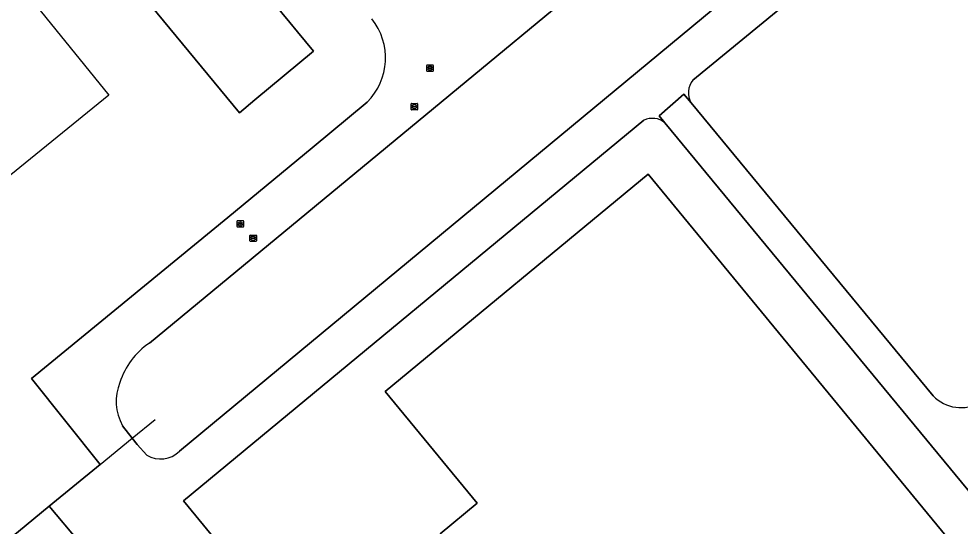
# Model space of a CAD drawing. Extents: x 156141 to 158132, y 385651 to 388333.
# Drawn here: x 157089.1 to 157235.4, y 386652.3 to 386731.1 of the extents above; entities that cross this region are included whole.
import ezdxf

# ---------------------------------------------------------------- set-up
doc = ezdxf.new("R2010")
doc.units = 0
for name, color, linetype in [('IMGEO_Erf', 7, 'Continuous'), ('IMGEO_Hek', 7, 'Continuous'), ('IMGEO_Pand', 7, 'Continuous'), ('IMGEO_Pand_vergunning_verleend', 7, 'Continuous'), ('IMGEO_Rijbaan_lokaal_gesloten', 7, 'Continuous'), ('IMGEO_Rijbaan_lokaal_open', 7, 'Continuous'), ('IMGEO_Rioolput', 7, 'Continuous'), ('IMGEO_Voetpad_open', 7, 'Continuous')]:
    doc.layers.add(name, color=color, linetype=linetype)

msp = doc.modelspace()

# ---------------------------------------------------------------- linework, layer by layer
at = {"layer": 'IMGEO_Erf'}
for points in [[(157114.02, 386663.98), (157259.77, 386784.62), (157260.93, 386783.3), (157281.81, 386800.41), (157281.44, 386800.89), (157311.02, 386825.18), (157325.55, 386807.94), (157281.68, 386771.58), (157270.72, 386784.62), (157193.85, 386721.61)], [(157223.68, 386775.15), (157109.36, 386680.76)], [(157111.92, 386606.86), (157132.44, 386581.94), (157135.98, 386584.94), (157112.51, 386613.65), (157089.05, 386642.28), (157084.51, 386647.83), (157093.8, 386655.44), (157101.69, 386661.89), (157091.03, 386675.25), (157121.58, 386700.29), (157134.68, 386711.11), (157143.22, 386718.19)], [(157193.58, 386718.06), (157231.25, 386672.58)], [(157186.27, 386715.37), (157114.64, 386656.27), (157152.67, 386610.07)], [(157241.14, 386660.5), (157244.18, 386656.74), (157240.3, 386653.54), (157189.51, 386714.98)], [(157154.59, 386651.15), (157160.34, 386655.89), (157146.01, 386673.25), (157186.93, 386707.01), (157239.52, 386643.16)], [(157105.16, 386667.93), (157106.7, 386665.98), (157107.48, 386665), (157108.96, 386663.36)]]:
    msp.add_lwpolyline(points, dxfattribs=at)
msp.add_lwpolyline([(157107.6, 386735.65), (157113.11, 386740.2), (157113.36, 386740.4), (157119.15, 386745.18), (157122.24, 386741.44), (157131.2, 386730.57), (157132.41, 386729.1), (157134.89, 386726.09), (157125.78, 386718.54), (157123.37, 386716.54)], close=True, dxfattribs=at)
for centre, radius, start, end in [((157136.42, 386725.05), 9.66, 314.7436, 38.9454), ((157196.45, 386719.63), 3.27, 142.5811, 208.7004), ((157187.59, 386712.65), 3.02, 50.5548, 115.8963), ((157115.99, 386670.98), 11.81, 124.1581, 161.9283), ((157112.05, 386671.71), 7.85, 158.0183, 208.7916), ((157235.55, 386676.66), 5.93, 223.4852, 300.7949), ((157111.1, 386666.88), 4.12, 238.5801, 315.2383)]:
    msp.add_arc(centre, radius, start, end, dxfattribs=at)
at = {"layer": 'IMGEO_Hek'}
msp.add_lwpolyline([(157101.69, 386661.89), (157106.7, 386665.98), (157110.24, 386668.88)], dxfattribs=at)
at = {"layer": 'IMGEO_Pand'}
msp.add_lwpolyline([(157107.6, 386735.65), (157123.37, 386716.54), (157125.78, 386718.54), (157134.89, 386726.09), (157132.41, 386729.1), (157131.2, 386730.57), (157122.24, 386741.44), (157119.15, 386745.18), (157113.36, 386740.4), (157113.11, 386740.2)], close=True, dxfattribs=at)
msp.add_lwpolyline([(157239.52, 386643.16), (157186.93, 386707.01), (157146.01, 386673.25), (157160.34, 386655.89), (157154.59, 386651.15)], dxfattribs=at)
at = {"layer": 'IMGEO_Pand_vergunning_verleend'}
msp.add_lwpolyline([(157025.19, 386737.57), (157063.17, 386768.4), (157103.04, 386719.28), (157065.05, 386688.45)], close=True, dxfattribs=at)
at = {"layer": 'IMGEO_Rijbaan_lokaal_gesloten'}
msp.add_lwpolyline([(157231.25, 386672.58), (157193.58, 386718.06), (157192.45, 386719.43), (157188.61, 386716.08), (157189.51, 386714.98), (157240.3, 386653.54), (157244.18, 386656.74), (157241.14, 386660.5)], dxfattribs=at)
msp.add_arc((157235.55, 386676.66), 5.93, 223.4852, 300.7949, dxfattribs=at)
at = {"layer": 'IMGEO_Rijbaan_lokaal_open'}
for points in [[(157193.85, 386721.61), (157270.72, 386784.62), (157281.68, 386771.58), (157325.55, 386807.94), (157311.02, 386825.18), (157281.44, 386800.89), (157281.81, 386800.41), (157260.93, 386783.3), (157259.77, 386784.62), (157114.02, 386663.98)], [(157109.36, 386680.76), (157223.68, 386775.15)], [(157189.51, 386714.98), (157188.61, 386716.08), (157192.45, 386719.43), (157193.58, 386718.06)], [(157143.22, 386718.19), (157134.68, 386711.11), (157121.58, 386700.29), (157091.03, 386675.25), (157101.69, 386661.89), (157093.8, 386655.44), (157098.41, 386649.97)], [(157165.99, 386584.05), (157147.86, 386605.98), (157152.67, 386610.07), (157114.64, 386656.27), (157186.27, 386715.37)], [(157108.96, 386663.36), (157107.48, 386665), (157106.7, 386665.98), (157105.16, 386667.93)]]:
    msp.add_lwpolyline(points, dxfattribs=at)
for centre, radius, start, end in [((157136.42, 386725.05), 9.66, 314.7436, 38.9454), ((157196.45, 386719.63), 3.27, 142.5811, 208.7004), ((157187.59, 386712.65), 3.02, 50.5548, 115.8963), ((157115.99, 386670.98), 11.81, 124.1581, 161.9283), ((157112.05, 386671.71), 7.85, 158.0183, 208.7916), ((157111.1, 386666.88), 4.12, 238.5801, 315.2383)]:
    msp.add_arc(centre, radius, start, end, dxfattribs=at)
at = {"layer": 'IMGEO_Rioolput'}
for p, q in [((157152.49, 386723.03), (157152.49, 386723.89)), ((157152.56, 386723.96), (157153.41, 386723.96)), ((157153.41, 386722.96), (157152.56, 386722.96)), ((157152.75, 386723.45), (157152.75, 386723.47)), ((157152.79, 386723.5), (157153.19, 386723.5)), ((157153.18, 386723.42), (157152.79, 386723.42)), ((157153, 386723.18), (157152.97, 386723.18)), ((157152.98, 386723.74), (157153, 386723.74)), ((157153.23, 386723.47), (157153.23, 386723.45)), ((157153.49, 386723.89), (157153.49, 386723.03)), ((157150.07, 386717.06), (157150.07, 386717.91)), ((157150.14, 386717.99), (157150.99, 386717.99)), ((157150.33, 386717.48), (157150.33, 386717.49)), ((157150.37, 386717.53), (157150.77, 386717.53)), ((157150.76, 386717.44), (157150.37, 386717.44)), ((157150.58, 386717.21), (157150.55, 386717.21)), ((157150.56, 386717.77), (157150.58, 386717.77)), ((157150.81, 386717.49), (157150.81, 386717.48)), ((157151.07, 386717.91), (157151.07, 386717.06)), ((157150.99, 386716.99), (157150.14, 386716.99)), ((157123.01, 386698.85), (157123.01, 386699.7)), ((157123.08, 386699.78), (157123.93, 386699.78)), ((157123.5, 386699.55), (157123.52, 386699.55)), ((157124.01, 386699.7), (157124.01, 386698.85)), ((157123.93, 386698.77), (157123.08, 386698.77)), ((157123.27, 386699.27), (157123.27, 386699.28)), ((157123.31, 386699.32), (157123.71, 386699.32)), ((157123.7, 386699.23), (157123.31, 386699.23)), ((157123.52, 386699), (157123.49, 386699)), ((157123.75, 386699.28), (157123.75, 386699.27)), ((157125, 386696.63), (157125, 386697.48)), ((157125.08, 386697.55), (157125.93, 386697.55)), ((157125.93, 386696.55), (157125.08, 386696.55)), ((157125.26, 386697.05), (157125.26, 386697.06)), ((157125.3, 386697.1), (157125.7, 386697.1)), ((157125.7, 386697.01), (157125.3, 386697.01)), ((157125.49, 386697.33), (157125.52, 386697.33)), ((157125.51, 386696.77), (157125.49, 386696.77)), ((157125.75, 386697.06), (157125.75, 386697.05)), ((157126, 386697.48), (157126, 386696.63))]:
    msp.add_line(p, q, dxfattribs=at)
for points in [[(157152.49, 386723.03), (157152.49, 386723.89)], [(157152.56, 386723.96), (157153.41, 386723.96)], [(157153.41, 386722.96), (157152.56, 386722.96)], [(157153.49, 386723.89), (157153.49, 386723.03)], [(157150.07, 386717.06), (157150.07, 386717.91)], [(157150.14, 386717.99), (157150.99, 386717.99)], [(157151.07, 386717.91), (157151.07, 386717.06)], [(157150.99, 386716.99), (157150.14, 386716.99)], [(157123.01, 386698.85), (157123.01, 386699.7)], [(157123.08, 386699.78), (157123.93, 386699.78)], [(157124.01, 386699.7), (157124.01, 386698.85)], [(157123.93, 386698.77), (157123.08, 386698.77)], [(157125, 386696.63), (157125, 386697.48)], [(157125.08, 386697.55), (157125.93, 386697.55)], [(157125.93, 386696.55), (157125.08, 386696.55)], [(157126, 386697.48), (157126, 386696.63)]]:
    msp.add_lwpolyline(points, dxfattribs=at)
for centre, radius, start, end in [((157152.56, 386723.89), 0.0765, 91.552, 178.448), ((157152.56, 386723.89), 0.0765, 91.552, 178.448), ((157152.56, 386723.04), 0.0765, 181.552, 268.448), ((157152.56, 386723.04), 0.0765, 181.552, 268.448), ((157152.79, 386723.46), 0.0403, 85.8775, 175.7526), ((157152.78, 386723.45), 0.0366, 178.938, 274.7102), ((157153.19, 386723.46), 0.043, 264.8664, 352.4533), ((157153.19, 386723.47), 0.0386, 1.7309, 96.639), ((157153.41, 386723.89), 0.0765, 1.552, 88.448), ((157153.41, 386723.89), 0.0765, 1.552, 88.448), ((157153.41, 386723.04), 0.0765, 271.552, 358.448), ((157153.41, 386723.04), 0.0765, 271.552, 358.448), ((157150.14, 386717.91), 0.0765, 91.552, 178.448), ((157150.14, 386717.91), 0.0765, 91.552, 178.448), ((157150.14, 386717.06), 0.0765, 181.552, 268.448), ((157150.14, 386717.06), 0.0765, 181.552, 268.448), ((157150.37, 386717.49), 0.0403, 85.8775, 175.7526), ((157150.36, 386717.48), 0.0366, 178.938, 274.7102), ((157150.77, 386717.49), 0.043, 264.8664, 352.4533), ((157150.77, 386717.49), 0.0386, 1.7309, 96.639), ((157150.99, 386717.91), 0.0765, 1.552, 88.448), ((157150.99, 386717.91), 0.0765, 1.552, 88.448), ((157150.99, 386717.06), 0.0765, 271.552, 358.448), ((157150.99, 386717.06), 0.0765, 271.552, 358.448), ((157123.08, 386699.7), 0.0765, 91.552, 178.448), ((157123.08, 386699.7), 0.0765, 91.552, 178.448), ((157123.93, 386699.7), 0.0765, 1.552, 88.448), ((157123.93, 386699.7), 0.0765, 1.552, 88.448), ((157123.08, 386698.85), 0.0765, 181.552, 268.448), ((157123.08, 386698.85), 0.0765, 181.552, 268.448), ((157123.31, 386699.28), 0.0403, 85.8775, 175.7526), ((157123.3, 386699.27), 0.0366, 178.938, 274.7102), ((157123.71, 386699.27), 0.043, 264.8664, 352.4533), ((157123.71, 386699.28), 0.0386, 1.7309, 96.639), ((157123.93, 386698.85), 0.0765, 271.552, 358.448), ((157123.93, 386698.85), 0.0765, 271.552, 358.448), ((157125.08, 386697.48), 0.0765, 91.552, 178.448), ((157125.08, 386697.48), 0.0765, 91.552, 178.448), ((157125.08, 386696.63), 0.0765, 181.552, 268.448), ((157125.08, 386696.63), 0.0765, 181.552, 268.448), ((157125.3, 386697.06), 0.0403, 85.8775, 175.7526), ((157125.3, 386697.05), 0.0366, 178.938, 274.7102), ((157125.71, 386697.06), 0.0386, 1.7309, 96.639), ((157125.7, 386697.05), 0.043, 264.8664, 352.4533), ((157125.93, 386697.48), 0.0765, 1.552, 88.448), ((157125.93, 386697.48), 0.0765, 1.552, 88.448), ((157125.93, 386696.63), 0.0765, 271.552, 358.448), ((157125.93, 386696.63), 0.0765, 271.552, 358.448)]:
    msp.add_arc(centre, radius, start, end, dxfattribs=at)
for centre, major_axis, ratio, start_param, end_param in [((157152.97, 386723.46), (-0.387, 0.002), 0.722429, 4.712389, 7.853982), ((157153, 386723.46), (-0.39, 0.002), 0.717154, 1.570796, 4.712389), ((157150.55, 386717.49), (-0.387, 0.002), 0.722429, 4.712389, 7.853982), ((157150.58, 386717.49), (-0.39, 0.002), 0.717154, 1.570796, 4.712389), ((157123.49, 386699.27), (-0.387, 0.002), 0.722429, 4.712389, 7.853982), ((157123.52, 386699.27), (-0.39, 0.002), 0.717154, 1.570796, 4.712389), ((157125.49, 386697.05), (-0.387, 0.002), 0.722429, 4.712389, 7.853982), ((157125.51, 386697.05), (-0.39, 0.002), 0.717154, 1.570796, 4.712389)]:
    msp.add_ellipse(centre, major_axis=major_axis, ratio=ratio, start_param=start_param, end_param=end_param, dxfattribs=at)
at = {"layer": 'IMGEO_Voetpad_open'}
msp.add_lwpolyline([(157093.8, 386655.44), (157084.51, 386647.83), (157089.05, 386642.28), (157098.41, 386649.97)], close=True, dxfattribs=at)

doc.saveas('drawing.dxf')
